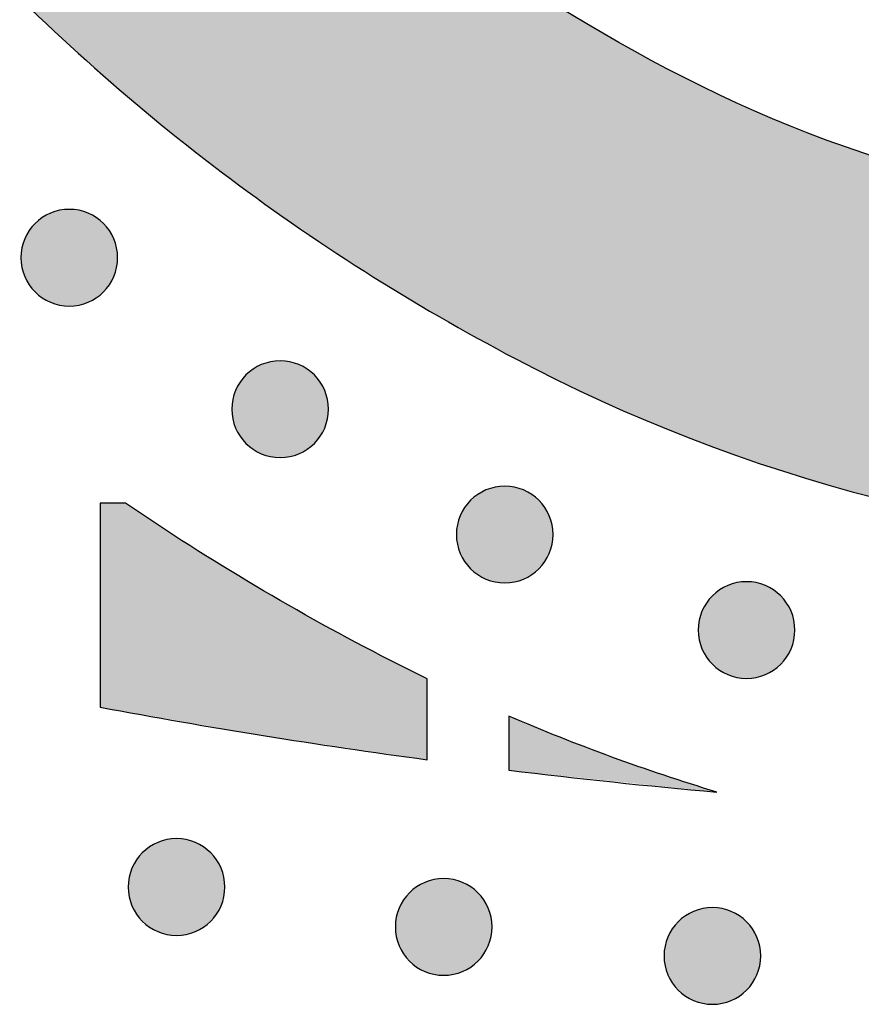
# Model space of a CAD drawing. Header units: millimetres. Extents: x -3873 to -97, y 912 to 4165.
# Tile 594 of 656: x -389 to -359, y 3673 to 3709. Entities that reach past the tile are written whole.
import ezdxf

# ---------------------------------------------------------------- set-up
doc = ezdxf.new("R2010")
doc.units = ezdxf.units.MM
doc.layers.add('pattern', color=7, linetype='Continuous', true_color=0x000000)

msp = doc.modelspace()

# ---------------------------------------------------------------- hatches: boundary and pattern name
at = {"layer": 'pattern'}
for points in [[(-315.464, 3696.638), (-314.049, 3697.379), (-312.648, 3698.149), (-311.261, 3698.949), (-309.89, 3699.779), (-308.535, 3700.638), (-307.197, 3701.525), (-305.877, 3702.439), (-304.576, 3703.381), (-303.295, 3704.35), (-302.034, 3705.345), (-300.795, 3706.365), (-299.578, 3707.41), (-298.384, 3708.479), (-297.213, 3709.572), (-296.067, 3710.686), (-294.945, 3711.823), (-293.267, 3713.601), (-291.629, 3715.422), (-290.031, 3717.284), (-288.477, 3719.188), (-286.967, 3721.13), (-285.503, 3723.11), (-284.086, 3725.125), (-282.717, 3727.175), (-281.398, 3729.257), (-280.13, 3731.369), (-278.914, 3733.51), (-277.751, 3735.678), (-276.641, 3737.87), (-275.585, 3740.086), (-274.585, 3742.322), (-273.64, 3744.576), (-280.033, 3761.265), (-284.762, 3749.082), (-285.596, 3747.091), (-286.48, 3745.117), (-287.411, 3743.161), (-288.391, 3741.225), (-289.419, 3739.311), (-290.492, 3737.421), (-291.612, 3735.556), (-292.776, 3733.718), (-293.985, 3731.908), (-295.236, 3730.129), (-296.528, 3728.381), (-297.862, 3726.666), (-299.234, 3724.986), (-300.644, 3723.341), (-302.091, 3721.733), (-303.573, 3720.164), (-304.521, 3719.203), (-305.49, 3718.261), (-306.48, 3717.337), (-307.489, 3716.433), (-308.518, 3715.55), (-309.566, 3714.687), (-310.631, 3713.846), (-311.715, 3713.027), (-312.814, 3712.231), (-313.93, 3711.457), (-315.061, 3710.708), (-316.207, 3709.982), (-317.366, 3709.28), (-318.539, 3708.604), (-319.723, 3707.952), (-320.919, 3707.326), (-322.193, 3706.7), (-323.489, 3706.108), (-324.805, 3705.554), (-326.139, 3705.038), (-327.491, 3704.56), (-328.858, 3704.122), (-330.238, 3703.725), (-331.63, 3703.368), (-333.032, 3703.052), (-334.443, 3702.779), (-335.859, 3702.547), (-337.28, 3702.358), (-338.704, 3702.211), (-340.128, 3702.106), (-341.55, 3702.043), (-342.97, 3702.022), (-344.39, 3702.044), (-345.812, 3702.108), (-347.236, 3702.214), (-348.659, 3702.362), (-350.08, 3702.553), (-351.496, 3702.785), (-352.907, 3703.06), (-354.308, 3703.377), (-355.7, 3703.735), (-357.081, 3704.133), (-358.447, 3704.573), (-359.798, 3705.051), (-361.132, 3705.569), (-362.448, 3706.124), (-363.743, 3706.716), (-365.017, 3707.344), (-366.212, 3707.971), (-367.396, 3708.623), (-368.568, 3709.301), (-369.727, 3710.003), (-370.872, 3710.73), (-372.002, 3711.48), (-373.117, 3712.255), (-374.217, 3713.052), (-375.299, 3713.872), (-376.364, 3714.714), (-377.411, 3715.577), (-378.439, 3716.461), (-379.448, 3717.366), (-380.437, 3718.29), (-381.406, 3719.233), (-382.353, 3720.195), (-383.833, 3721.766), (-385.279, 3723.375), (-386.688, 3725.02), (-388.059, 3726.702), (-389.391, 3728.418), (-390.682, 3730.167), (-391.932, 3731.947), (-393.138, 3733.758), (-394.301, 3735.597), (-395.42, 3737.463), (-396.492, 3739.354), (-397.518, 3741.268), (-398.496, 3743.205), (-399.426, 3745.161), (-400.308, 3747.136), (-401.14, 3749.128), (-405.86, 3761.315), (-412.266, 3744.631), (-411.323, 3742.376), (-410.324, 3740.139), (-409.271, 3737.923), (-408.163, 3735.729), (-407.001, 3733.561), (-405.786, 3731.419), (-404.52, 3729.305), (-403.203, 3727.222), (-401.836, 3725.172), (-400.42, 3723.155), (-398.958, 3721.174), (-397.449, 3719.231), (-395.896, 3717.326), (-394.301, 3715.462), (-392.664, 3713.64), (-390.987, 3711.861), (-389.866, 3710.724), (-388.721, 3709.608), (-387.551, 3708.515), (-386.357, 3707.445), (-385.141, 3706.399), (-383.903, 3705.377), (-382.643, 3704.382), (-381.363, 3703.412), (-380.062, 3702.469), (-378.743, 3701.553), (-377.406, 3700.665), (-376.052, 3699.805), (-374.681, 3698.975), (-373.295, 3698.173), (-371.894, 3697.401), (-370.48, 3696.66), (-368.892, 3695.877), (-367.276, 3695.138), (-365.635, 3694.445), (-363.97, 3693.8), (-362.284, 3693.203), (-360.579, 3692.655), (-358.858, 3692.157), (-357.121, 3691.711), (-355.372, 3691.316), (-353.613, 3690.974), (-351.845, 3690.683), (-350.073, 3690.446), (-348.297, 3690.261), (-346.521, 3690.129), (-344.746, 3690.049), (-342.975, 3690.022), (-341.204, 3690.048), (-339.429, 3690.126), (-337.652, 3690.257), (-335.876, 3690.44), (-334.103, 3690.676), (-332.336, 3690.965), (-330.577, 3691.306), (-328.827, 3691.7), (-327.09, 3692.145), (-325.368, 3692.641), (-323.662, 3693.187), (-321.976, 3693.783), (-320.311, 3694.427), (-318.669, 3695.119), (-317.053, 3695.856)], [(-386.316, 3699.48), (-386.344, 3699.453), (-386.373, 3699.425), (-386.403, 3699.399), (-386.434, 3699.373), (-386.466, 3699.347), (-386.498, 3699.322), (-386.531, 3699.297), (-386.565, 3699.273), (-386.6, 3699.25), (-386.636, 3699.227), (-386.673, 3699.205), (-386.71, 3699.184), (-386.748, 3699.163), (-386.787, 3699.144), (-386.826, 3699.125), (-386.866, 3699.107), (-386.907, 3699.09), (-386.948, 3699.074), (-386.99, 3699.059), (-387.033, 3699.045), (-387.076, 3699.032), (-387.119, 3699.02), (-387.163, 3699.009), (-387.208, 3698.999), (-387.252, 3698.99), (-387.297, 3698.983), (-387.342, 3698.976), (-387.388, 3698.971), (-387.434, 3698.967), (-387.479, 3698.964), (-387.525, 3698.962), (-387.571, 3698.961), (-387.617, 3698.962), (-387.663, 3698.964), (-387.709, 3698.967), (-387.754, 3698.971), (-387.8, 3698.976), (-387.845, 3698.983), (-387.89, 3698.991), (-387.935, 3698.999), (-387.979, 3699.009), (-388.023, 3699.02), (-388.066, 3699.032), (-388.109, 3699.046), (-388.152, 3699.06), (-388.194, 3699.075), (-388.235, 3699.091), (-388.276, 3699.108), (-388.316, 3699.126), (-388.355, 3699.145), (-388.394, 3699.165), (-388.432, 3699.185), (-388.469, 3699.206), (-388.506, 3699.228), (-388.541, 3699.251), (-388.576, 3699.275), (-388.61, 3699.299), (-388.644, 3699.323), (-388.676, 3699.349), (-388.708, 3699.374), (-388.738, 3699.401), (-388.768, 3699.428), (-388.797, 3699.455), (-388.825, 3699.482), (-388.853, 3699.51), (-388.88, 3699.539), (-388.907, 3699.569), (-388.933, 3699.6), (-388.959, 3699.632), (-388.984, 3699.664), (-389.008, 3699.698), (-389.032, 3699.732), (-389.056, 3699.767), (-389.079, 3699.802), (-389.1, 3699.839), (-389.122, 3699.876), (-389.142, 3699.914), (-389.162, 3699.953), (-389.181, 3699.992), (-389.199, 3700.032), (-389.216, 3700.073), (-389.232, 3700.115), (-389.247, 3700.157), (-389.261, 3700.199), (-389.274, 3700.242), (-389.286, 3700.286), (-389.297, 3700.329), (-389.307, 3700.374), (-389.315, 3700.418), (-389.323, 3700.463), (-389.329, 3700.509), (-389.335, 3700.554), (-389.339, 3700.6), (-389.342, 3700.646), (-389.343, 3700.691), (-389.344, 3700.737), (-389.343, 3700.783), (-389.341, 3700.829), (-389.338, 3700.875), (-389.334, 3700.921), (-389.329, 3700.966), (-389.322, 3701.011), (-389.315, 3701.056), (-389.306, 3701.101), (-389.296, 3701.145), (-389.285, 3701.189), (-389.273, 3701.232), (-389.26, 3701.275), (-389.246, 3701.318), (-389.231, 3701.36), (-389.214, 3701.401), (-389.197, 3701.442), (-389.179, 3701.482), (-389.16, 3701.521), (-389.141, 3701.56), (-389.12, 3701.598), (-389.099, 3701.635), (-389.077, 3701.672), (-389.054, 3701.708), (-389.031, 3701.742), (-389.007, 3701.777), (-388.982, 3701.81), (-388.957, 3701.842), (-388.931, 3701.874), (-388.905, 3701.905), (-388.878, 3701.934), (-388.851, 3701.963), (-388.823, 3701.991), (-388.795, 3702.019), (-388.766, 3702.046), (-388.736, 3702.073), (-388.705, 3702.099), (-388.674, 3702.125), (-388.641, 3702.15), (-388.608, 3702.175), (-388.574, 3702.199), (-388.539, 3702.222), (-388.503, 3702.245), (-388.466, 3702.267), (-388.429, 3702.288), (-388.391, 3702.308), (-388.352, 3702.328), (-388.313, 3702.347), (-388.273, 3702.365), (-388.232, 3702.382), (-388.191, 3702.398), (-388.149, 3702.413), (-388.106, 3702.427), (-388.063, 3702.44), (-388.02, 3702.452), (-387.976, 3702.463), (-387.932, 3702.473), (-387.887, 3702.481), (-387.842, 3702.489), (-387.797, 3702.495), (-387.751, 3702.501), (-387.706, 3702.505), (-387.66, 3702.508), (-387.614, 3702.51), (-387.568, 3702.51), (-387.522, 3702.509), (-387.476, 3702.508), (-387.43, 3702.505), (-387.385, 3702.5), (-387.339, 3702.495), (-387.294, 3702.489), (-387.249, 3702.481), (-387.204, 3702.472), (-387.16, 3702.462), (-387.116, 3702.451), (-387.073, 3702.439), (-387.03, 3702.426), (-386.987, 3702.412), (-386.946, 3702.397), (-386.904, 3702.381), (-386.863, 3702.364), (-386.823, 3702.346), (-386.784, 3702.327), (-386.745, 3702.307), (-386.707, 3702.286), (-386.67, 3702.265), (-386.634, 3702.243), (-386.598, 3702.22), (-386.563, 3702.197), (-386.529, 3702.173), (-386.496, 3702.148), (-386.463, 3702.123), (-386.432, 3702.097), (-386.401, 3702.071), (-386.371, 3702.044), (-386.342, 3702.017), (-386.314, 3701.989), (-386.286, 3701.961), (-386.259, 3701.932), (-386.233, 3701.902), (-386.206, 3701.871), (-386.181, 3701.84), (-386.155, 3701.807), (-386.131, 3701.774), (-386.107, 3701.74), (-386.083, 3701.705), (-386.061, 3701.669), (-386.039, 3701.633), (-386.017, 3701.595), (-385.997, 3701.557), (-385.977, 3701.519), (-385.959, 3701.479), (-385.941, 3701.439), (-385.924, 3701.398), (-385.908, 3701.357), (-385.892, 3701.315), (-385.878, 3701.273), (-385.865, 3701.23), (-385.853, 3701.186), (-385.842, 3701.142), (-385.833, 3701.098), (-385.824, 3701.053), (-385.816, 3701.008), (-385.81, 3700.963), (-385.805, 3700.917), (-385.8, 3700.872), (-385.798, 3700.826), (-385.796, 3700.78), (-385.795, 3700.734), (-385.796, 3700.688), (-385.798, 3700.642), (-385.801, 3700.597), (-385.805, 3700.551), (-385.81, 3700.506), (-385.817, 3700.46), (-385.824, 3700.415), (-385.833, 3700.371), (-385.843, 3700.326), (-385.854, 3700.283), (-385.866, 3700.239), (-385.879, 3700.196), (-385.893, 3700.154), (-385.909, 3700.112), (-385.925, 3700.07), (-385.942, 3700.03), (-385.96, 3699.99), (-385.979, 3699.95), (-385.998, 3699.911), (-386.019, 3699.873), (-386.04, 3699.836), (-386.062, 3699.8), (-386.085, 3699.764), (-386.108, 3699.729), (-386.133, 3699.695), (-386.157, 3699.662), (-386.183, 3699.629), (-386.208, 3699.598), (-386.235, 3699.567), (-386.261, 3699.537), (-386.288, 3699.508)], [(-378.581, 3693.925), (-378.609, 3693.897), (-378.638, 3693.87), (-378.668, 3693.843), (-378.698, 3693.817), (-378.73, 3693.791), (-378.763, 3693.766), (-378.796, 3693.742), (-378.83, 3693.718), (-378.865, 3693.694), (-378.901, 3693.672), (-378.937, 3693.65), (-378.974, 3693.628), (-379.012, 3693.608), (-379.051, 3693.588), (-379.091, 3693.569), (-379.131, 3693.552), (-379.172, 3693.535), (-379.213, 3693.518), (-379.255, 3693.503), (-379.297, 3693.489), (-379.34, 3693.476), (-379.384, 3693.464), (-379.428, 3693.453), (-379.472, 3693.444), (-379.517, 3693.435), (-379.562, 3693.427), (-379.607, 3693.421), (-379.652, 3693.415), (-379.698, 3693.411), (-379.744, 3693.408), (-379.79, 3693.407), (-379.836, 3693.406), (-379.882, 3693.407), (-379.927, 3693.409), (-379.973, 3693.412), (-380.019, 3693.416), (-380.064, 3693.421), (-380.11, 3693.428), (-380.155, 3693.435), (-380.199, 3693.444), (-380.243, 3693.454), (-380.287, 3693.465), (-380.331, 3693.477), (-380.374, 3693.49), (-380.416, 3693.504), (-380.458, 3693.52), (-380.499, 3693.536), (-380.54, 3693.553), (-380.58, 3693.571), (-380.62, 3693.59), (-380.658, 3693.609), (-380.696, 3693.63), (-380.734, 3693.651), (-380.77, 3693.673), (-380.806, 3693.696), (-380.841, 3693.719), (-380.875, 3693.743), (-380.908, 3693.768), (-380.94, 3693.793), (-380.972, 3693.819), (-381.003, 3693.845), (-381.033, 3693.872), (-381.062, 3693.899), (-381.09, 3693.927), (-381.117, 3693.955), (-381.144, 3693.984), (-381.171, 3694.014), (-381.197, 3694.045), (-381.223, 3694.076), (-381.248, 3694.109), (-381.273, 3694.142), (-381.297, 3694.176), (-381.32, 3694.211), (-381.343, 3694.247), (-381.365, 3694.284), (-381.386, 3694.321), (-381.407, 3694.359), (-381.426, 3694.398), (-381.445, 3694.437), (-381.463, 3694.477), (-381.48, 3694.518), (-381.496, 3694.559), (-381.511, 3694.601), (-381.525, 3694.644), (-381.538, 3694.687), (-381.55, 3694.73), (-381.561, 3694.774), (-381.571, 3694.818), (-381.58, 3694.863), (-381.587, 3694.908), (-381.594, 3694.953), (-381.599, 3694.999), (-381.603, 3695.044), (-381.606, 3695.09), (-381.608, 3695.136), (-381.608, 3695.182), (-381.608, 3695.228), (-381.606, 3695.274), (-381.603, 3695.32), (-381.599, 3695.365), (-381.593, 3695.411), (-381.587, 3695.456), (-381.579, 3695.501), (-381.57, 3695.546), (-381.561, 3695.59), (-381.55, 3695.634), (-381.537, 3695.677), (-381.524, 3695.72), (-381.51, 3695.763), (-381.495, 3695.805), (-381.479, 3695.846), (-381.462, 3695.887), (-381.444, 3695.927), (-381.425, 3695.966), (-381.405, 3696.005), (-381.385, 3696.043), (-381.363, 3696.08), (-381.341, 3696.117), (-381.319, 3696.152), (-381.295, 3696.187), (-381.271, 3696.221), (-381.246, 3696.254), (-381.221, 3696.287), (-381.195, 3696.318), (-381.169, 3696.349), (-381.142, 3696.379), (-381.115, 3696.408), (-381.088, 3696.436), (-381.059, 3696.464), (-381.03, 3696.491), (-381, 3696.518), (-380.97, 3696.544), (-380.938, 3696.569), (-380.906, 3696.595), (-380.872, 3696.619), (-380.838, 3696.643), (-380.803, 3696.667), (-380.767, 3696.689), (-380.731, 3696.711), (-380.694, 3696.733), (-380.656, 3696.753), (-380.617, 3696.773), (-380.577, 3696.792), (-380.537, 3696.809), (-380.497, 3696.826), (-380.455, 3696.842), (-380.413, 3696.858), (-380.371, 3696.872), (-380.328, 3696.885), (-380.284, 3696.897), (-380.24, 3696.908), (-380.196, 3696.917), (-380.151, 3696.926), (-380.106, 3696.934), (-380.061, 3696.94), (-380.016, 3696.945), (-379.97, 3696.95), (-379.924, 3696.952), (-379.878, 3696.954), (-379.833, 3696.955), (-379.787, 3696.954), (-379.741, 3696.952), (-379.695, 3696.949), (-379.649, 3696.945), (-379.604, 3696.94), (-379.559, 3696.933), (-379.514, 3696.926), (-379.469, 3696.917), (-379.425, 3696.907), (-379.381, 3696.896), (-379.337, 3696.884), (-379.294, 3696.871), (-379.252, 3696.857), (-379.21, 3696.841), (-379.169, 3696.825), (-379.128, 3696.808), (-379.088, 3696.79), (-379.048, 3696.771), (-379.01, 3696.752), (-378.972, 3696.731), (-378.935, 3696.71), (-378.898, 3696.688), (-378.862, 3696.665), (-378.827, 3696.642), (-378.793, 3696.617), (-378.76, 3696.593), (-378.728, 3696.568), (-378.696, 3696.542), (-378.665, 3696.515), (-378.635, 3696.489), (-378.606, 3696.462), (-378.578, 3696.434), (-378.551, 3696.406), (-378.524, 3696.377), (-378.497, 3696.347), (-378.471, 3696.316), (-378.445, 3696.284), (-378.42, 3696.252), (-378.395, 3696.219), (-378.371, 3696.185), (-378.348, 3696.15), (-378.325, 3696.114), (-378.303, 3696.077), (-378.282, 3696.04), (-378.261, 3696.002), (-378.242, 3695.963), (-378.223, 3695.924), (-378.205, 3695.884), (-378.188, 3695.843), (-378.172, 3695.802), (-378.157, 3695.76), (-378.143, 3695.717), (-378.13, 3695.674), (-378.118, 3695.631), (-378.107, 3695.587), (-378.097, 3695.543), (-378.088, 3695.498), (-378.081, 3695.453), (-378.074, 3695.408), (-378.069, 3695.362), (-378.065, 3695.317), (-378.062, 3695.271), (-378.06, 3695.225), (-378.06, 3695.179), (-378.06, 3695.133), (-378.062, 3695.087), (-378.065, 3695.041), (-378.069, 3694.996), (-378.075, 3694.95), (-378.081, 3694.905), (-378.089, 3694.86), (-378.098, 3694.815), (-378.108, 3694.771), (-378.119, 3694.727), (-378.131, 3694.684), (-378.144, 3694.641), (-378.158, 3694.598), (-378.173, 3694.556), (-378.189, 3694.515), (-378.206, 3694.474), (-378.224, 3694.434), (-378.243, 3694.395), (-378.263, 3694.356), (-378.283, 3694.318), (-378.305, 3694.281), (-378.327, 3694.244), (-378.35, 3694.209), (-378.373, 3694.174), (-378.397, 3694.14), (-378.422, 3694.106), (-378.447, 3694.074), (-378.473, 3694.042), (-378.499, 3694.012), (-378.526, 3693.982), (-378.553, 3693.953)], [(-370.341, 3689.327), (-370.369, 3689.3), (-370.398, 3689.272), (-370.428, 3689.246), (-370.459, 3689.22), (-370.49, 3689.194), (-370.523, 3689.169), (-370.556, 3689.144), (-370.59, 3689.12), (-370.625, 3689.097), (-370.661, 3689.074), (-370.697, 3689.052), (-370.735, 3689.031), (-370.773, 3689.01), (-370.811, 3688.991), (-370.851, 3688.972), (-370.891, 3688.954), (-370.932, 3688.937), (-370.973, 3688.921), (-371.015, 3688.906), (-371.058, 3688.892), (-371.101, 3688.879), (-371.144, 3688.867), (-371.188, 3688.856), (-371.232, 3688.846), (-371.277, 3688.837), (-371.322, 3688.83), (-371.367, 3688.823), (-371.413, 3688.818), (-371.458, 3688.814), (-371.504, 3688.811), (-371.55, 3688.809), (-371.596, 3688.809), (-371.642, 3688.809), (-371.688, 3688.811), (-371.733, 3688.814), (-371.779, 3688.818), (-371.825, 3688.824), (-371.87, 3688.83), (-371.915, 3688.838), (-371.959, 3688.847), (-372.004, 3688.856), (-372.048, 3688.867), (-372.091, 3688.879), (-372.134, 3688.893), (-372.176, 3688.907), (-372.218, 3688.922), (-372.26, 3688.938), (-372.3, 3688.955), (-372.34, 3688.973), (-372.38, 3688.992), (-372.419, 3689.012), (-372.457, 3689.032), (-372.494, 3689.053), (-372.53, 3689.076), (-372.566, 3689.098), (-372.601, 3689.122), (-372.635, 3689.146), (-372.668, 3689.171), (-372.701, 3689.196), (-372.732, 3689.222), (-372.763, 3689.248), (-372.793, 3689.275), (-372.822, 3689.302), (-372.85, 3689.329), (-372.878, 3689.357), (-372.905, 3689.387), (-372.931, 3689.416), (-372.958, 3689.447), (-372.983, 3689.479), (-373.008, 3689.511), (-373.033, 3689.545), (-373.057, 3689.579), (-373.081, 3689.614), (-373.103, 3689.649), (-373.125, 3689.686), (-373.146, 3689.723), (-373.167, 3689.761), (-373.187, 3689.8), (-373.205, 3689.839), (-373.223, 3689.88), (-373.24, 3689.92), (-373.256, 3689.962), (-373.271, 3690.004), (-373.285, 3690.046), (-373.299, 3690.089), (-373.31, 3690.133), (-373.321, 3690.176), (-373.331, 3690.221), (-373.34, 3690.265), (-373.348, 3690.31), (-373.354, 3690.356), (-373.359, 3690.401), (-373.363, 3690.447), (-373.366, 3690.493), (-373.368, 3690.538), (-373.369, 3690.584), (-373.368, 3690.63), (-373.366, 3690.676), (-373.363, 3690.722), (-373.359, 3690.768), (-373.354, 3690.813), (-373.347, 3690.858), (-373.339, 3690.903), (-373.331, 3690.948), (-373.321, 3690.992), (-373.31, 3691.036), (-373.298, 3691.08), (-373.285, 3691.123), (-373.27, 3691.165), (-373.255, 3691.207), (-373.239, 3691.248), (-373.222, 3691.289), (-373.204, 3691.329), (-373.185, 3691.368), (-373.165, 3691.407), (-373.145, 3691.445), (-373.124, 3691.482), (-373.102, 3691.519), (-373.079, 3691.555), (-373.055, 3691.589), (-373.031, 3691.624), (-373.007, 3691.657), (-372.981, 3691.689), (-372.956, 3691.721), (-372.929, 3691.752), (-372.903, 3691.781), (-372.875, 3691.81), (-372.848, 3691.839), (-372.82, 3691.866), (-372.791, 3691.893), (-372.761, 3691.92), (-372.73, 3691.946), (-372.698, 3691.972), (-372.666, 3691.997), (-372.633, 3692.022), (-372.598, 3692.046), (-372.563, 3692.069), (-372.528, 3692.092), (-372.491, 3692.114), (-372.454, 3692.135), (-372.416, 3692.155), (-372.377, 3692.175), (-372.338, 3692.194), (-372.298, 3692.212), (-372.257, 3692.229), (-372.215, 3692.245), (-372.174, 3692.26), (-372.131, 3692.274), (-372.088, 3692.287), (-372.045, 3692.299), (-372.001, 3692.31), (-371.956, 3692.32), (-371.912, 3692.329), (-371.867, 3692.336), (-371.821, 3692.343), (-371.776, 3692.348), (-371.73, 3692.352), (-371.685, 3692.355), (-371.639, 3692.357), (-371.593, 3692.357), (-371.547, 3692.357), (-371.501, 3692.355), (-371.455, 3692.352), (-371.41, 3692.347), (-371.364, 3692.342), (-371.319, 3692.336), (-371.274, 3692.328), (-371.229, 3692.319), (-371.185, 3692.309), (-371.141, 3692.298), (-371.098, 3692.286), (-371.055, 3692.273), (-371.012, 3692.259), (-370.97, 3692.244), (-370.929, 3692.228), (-370.888, 3692.211), (-370.848, 3692.193), (-370.809, 3692.174), (-370.77, 3692.154), (-370.732, 3692.134), (-370.695, 3692.112), (-370.658, 3692.09), (-370.623, 3692.067), (-370.588, 3692.044), (-370.554, 3692.02), (-370.52, 3691.995), (-370.488, 3691.97), (-370.456, 3691.944), (-370.426, 3691.918), (-370.396, 3691.891), (-370.367, 3691.864), (-370.339, 3691.836), (-370.311, 3691.808), (-370.284, 3691.779), (-370.257, 3691.749), (-370.231, 3691.718), (-370.205, 3691.687), (-370.18, 3691.654), (-370.155, 3691.621), (-370.131, 3691.587), (-370.108, 3691.552), (-370.085, 3691.516), (-370.063, 3691.48), (-370.042, 3691.442), (-370.022, 3691.404), (-370.002, 3691.366), (-369.983, 3691.326), (-369.965, 3691.286), (-369.948, 3691.245), (-369.932, 3691.204), (-369.917, 3691.162), (-369.903, 3691.12), (-369.89, 3691.077), (-369.878, 3691.033), (-369.867, 3690.989), (-369.857, 3690.945), (-369.849, 3690.9), (-369.841, 3690.855), (-369.835, 3690.81), (-369.829, 3690.765), (-369.825, 3690.719), (-369.822, 3690.673), (-369.821, 3690.627), (-369.82, 3690.581), (-369.821, 3690.535), (-369.822, 3690.489), (-369.825, 3690.444), (-369.83, 3690.398), (-369.835, 3690.353), (-369.842, 3690.307), (-369.849, 3690.262), (-369.858, 3690.218), (-369.868, 3690.173), (-369.879, 3690.13), (-369.891, 3690.086), (-369.904, 3690.043), (-369.918, 3690.001), (-369.933, 3689.959), (-369.949, 3689.917), (-369.967, 3689.877), (-369.985, 3689.837), (-370.003, 3689.797), (-370.023, 3689.759), (-370.044, 3689.721), (-370.065, 3689.683), (-370.087, 3689.647), (-370.11, 3689.611), (-370.133, 3689.576), (-370.157, 3689.542), (-370.182, 3689.509), (-370.207, 3689.476), (-370.233, 3689.445), (-370.259, 3689.414), (-370.286, 3689.384), (-370.313, 3689.355)], [(-374.442, 3685.295), (-375.809, 3685.976), (-378.3, 3687.3), (-380.749, 3688.702), (-383.152, 3690.18), (-385.507, 3691.733), (-386.436, 3691.734), (-386.442, 3684.251), (-380.456, 3683.211), (-374.444, 3682.324)], [(-361.47, 3685.824), (-361.498, 3685.796), (-361.527, 3685.769), (-361.557, 3685.742), (-361.588, 3685.716), (-361.619, 3685.691), (-361.652, 3685.665), (-361.685, 3685.641), (-361.719, 3685.617), (-361.754, 3685.593), (-361.79, 3685.571), (-361.826, 3685.549), (-361.864, 3685.527), (-361.902, 3685.507), (-361.94, 3685.487), (-361.98, 3685.468), (-362.02, 3685.451), (-362.061, 3685.434), (-362.102, 3685.418), (-362.144, 3685.402), (-362.186, 3685.388), (-362.229, 3685.375), (-362.273, 3685.363), (-362.317, 3685.352), (-362.361, 3685.343), (-362.406, 3685.334), (-362.451, 3685.326), (-362.496, 3685.32), (-362.541, 3685.315), (-362.587, 3685.31), (-362.633, 3685.308), (-362.679, 3685.306), (-362.725, 3685.305), (-362.771, 3685.306), (-362.817, 3685.308), (-362.862, 3685.311), (-362.908, 3685.315), (-362.953, 3685.32), (-362.999, 3685.327), (-363.044, 3685.334), (-363.088, 3685.343), (-363.133, 3685.353), (-363.176, 3685.364), (-363.22, 3685.376), (-363.263, 3685.389), (-363.305, 3685.403), (-363.347, 3685.419), (-363.389, 3685.435), (-363.429, 3685.452), (-363.469, 3685.47), (-363.509, 3685.489), (-363.548, 3685.508), (-363.586, 3685.529), (-363.623, 3685.55), (-363.659, 3685.572), (-363.695, 3685.595), (-363.73, 3685.618), (-363.764, 3685.643), (-363.797, 3685.667), (-363.83, 3685.692), (-363.861, 3685.718), (-363.892, 3685.745), (-363.922, 3685.771), (-363.951, 3685.798), (-363.979, 3685.826), (-364.006, 3685.854), (-364.034, 3685.883), (-364.06, 3685.913), (-364.086, 3685.944), (-364.112, 3685.976), (-364.137, 3686.008), (-364.162, 3686.041), (-364.186, 3686.075), (-364.209, 3686.11), (-364.232, 3686.146), (-364.254, 3686.183), (-364.275, 3686.22), (-364.296, 3686.258), (-364.315, 3686.297), (-364.334, 3686.336), (-364.352, 3686.376), (-364.369, 3686.417), (-364.385, 3686.458), (-364.4, 3686.5), (-364.414, 3686.543), (-364.427, 3686.586), (-364.439, 3686.629), (-364.45, 3686.673), (-364.46, 3686.717), (-364.469, 3686.762), (-364.476, 3686.807), (-364.483, 3686.852), (-364.488, 3686.898), (-364.492, 3686.943), (-364.495, 3686.989), (-364.497, 3687.035), (-364.497, 3687.081), (-364.497, 3687.127), (-364.495, 3687.173), (-364.492, 3687.219), (-364.488, 3687.264), (-364.482, 3687.31), (-364.476, 3687.355), (-364.468, 3687.4), (-364.46, 3687.445), (-364.45, 3687.489), (-364.439, 3687.533), (-364.427, 3687.576), (-364.413, 3687.619), (-364.399, 3687.662), (-364.384, 3687.704), (-364.368, 3687.745), (-364.351, 3687.786), (-364.333, 3687.826), (-364.314, 3687.865), (-364.294, 3687.904), (-364.274, 3687.942), (-364.253, 3687.979), (-364.23, 3688.016), (-364.208, 3688.051), (-364.184, 3688.086), (-364.16, 3688.12), (-364.136, 3688.154), (-364.11, 3688.186), (-364.084, 3688.218), (-364.058, 3688.248), (-364.031, 3688.278), (-364.004, 3688.307), (-363.977, 3688.335), (-363.949, 3688.363), (-363.919, 3688.39), (-363.89, 3688.417), (-363.859, 3688.443), (-363.827, 3688.469), (-363.795, 3688.494), (-363.761, 3688.518), (-363.727, 3688.542), (-363.692, 3688.566), (-363.657, 3688.588), (-363.62, 3688.61), (-363.583, 3688.632), (-363.545, 3688.652), (-363.506, 3688.672), (-363.467, 3688.691), (-363.426, 3688.708), (-363.386, 3688.725), (-363.344, 3688.742), (-363.302, 3688.757), (-363.26, 3688.771), (-363.217, 3688.784), (-363.173, 3688.796), (-363.13, 3688.807), (-363.085, 3688.816), (-363.041, 3688.825), (-362.996, 3688.833), (-362.95, 3688.839), (-362.905, 3688.845), (-362.859, 3688.849), (-362.813, 3688.852), (-362.768, 3688.853), (-362.722, 3688.854), (-362.676, 3688.853), (-362.63, 3688.851), (-362.584, 3688.848), (-362.538, 3688.844), (-362.493, 3688.839), (-362.448, 3688.832), (-362.403, 3688.825), (-362.358, 3688.816), (-362.314, 3688.806), (-362.27, 3688.795), (-362.226, 3688.783), (-362.184, 3688.77), (-362.141, 3688.756), (-362.099, 3688.74), (-362.058, 3688.724), (-362.017, 3688.707), (-361.977, 3688.689), (-361.938, 3688.67), (-361.899, 3688.651), (-361.861, 3688.63), (-361.824, 3688.609), (-361.787, 3688.587), (-361.751, 3688.564), (-361.717, 3688.541), (-361.682, 3688.517), (-361.649, 3688.492), (-361.617, 3688.467), (-361.585, 3688.441), (-361.554, 3688.415), (-361.525, 3688.388), (-361.496, 3688.361), (-361.467, 3688.333), (-361.44, 3688.305), (-361.413, 3688.276), (-361.386, 3688.246), (-361.36, 3688.215), (-361.334, 3688.184), (-361.309, 3688.151), (-361.284, 3688.118), (-361.26, 3688.084), (-361.237, 3688.049), (-361.214, 3688.013), (-361.192, 3687.976), (-361.171, 3687.939), (-361.151, 3687.901), (-361.131, 3687.862), (-361.112, 3687.823), (-361.094, 3687.783), (-361.077, 3687.742), (-361.061, 3687.701), (-361.046, 3687.659), (-361.032, 3687.616), (-361.019, 3687.573), (-361.007, 3687.53), (-360.996, 3687.486), (-360.986, 3687.442), (-360.978, 3687.397), (-360.97, 3687.352), (-360.964, 3687.307), (-360.958, 3687.261), (-360.954, 3687.216), (-360.951, 3687.17), (-360.949, 3687.124), (-360.949, 3687.078), (-360.95, 3687.032), (-360.951, 3686.986), (-360.954, 3686.94), (-360.959, 3686.895), (-360.964, 3686.849), (-360.97, 3686.804), (-360.978, 3686.759), (-360.987, 3686.714), (-360.997, 3686.67), (-361.008, 3686.626), (-361.02, 3686.583), (-361.033, 3686.54), (-361.047, 3686.497), (-361.062, 3686.455), (-361.078, 3686.414), (-361.095, 3686.373), (-361.113, 3686.333), (-361.132, 3686.294), (-361.152, 3686.255), (-361.173, 3686.217), (-361.194, 3686.18), (-361.216, 3686.143), (-361.239, 3686.108), (-361.262, 3686.073), (-361.286, 3686.039), (-361.311, 3686.006), (-361.336, 3685.973), (-361.362, 3685.942), (-361.388, 3685.911), (-361.415, 3685.881), (-361.442, 3685.852)], [(-371.445, 3681.94), (-363.812, 3681.136), (-365.748, 3681.753), (-367.667, 3682.423), (-369.566, 3683.147), (-371.443, 3683.923)], [(-382.383, 3676.4), (-382.411, 3676.372), (-382.44, 3676.345), (-382.47, 3676.318), (-382.501, 3676.292), (-382.532, 3676.266), (-382.565, 3676.241), (-382.598, 3676.217), (-382.632, 3676.193), (-382.667, 3676.169), (-382.703, 3676.147), (-382.739, 3676.125), (-382.777, 3676.103), (-382.815, 3676.083), (-382.853, 3676.063), (-382.893, 3676.044), (-382.933, 3676.026), (-382.974, 3676.009), (-383.015, 3675.993), (-383.057, 3675.978), (-383.099, 3675.964), (-383.142, 3675.951), (-383.186, 3675.939), (-383.23, 3675.928), (-383.274, 3675.918), (-383.319, 3675.91), (-383.364, 3675.902), (-383.409, 3675.896), (-383.455, 3675.89), (-383.5, 3675.886), (-383.546, 3675.883), (-383.592, 3675.882), (-383.638, 3675.881), (-383.684, 3675.882), (-383.73, 3675.884), (-383.775, 3675.887), (-383.821, 3675.891), (-383.866, 3675.896), (-383.912, 3675.903), (-383.957, 3675.91), (-384.001, 3675.919), (-384.046, 3675.929), (-384.089, 3675.94), (-384.133, 3675.952), (-384.176, 3675.965), (-384.218, 3675.979), (-384.26, 3675.995), (-384.302, 3676.011), (-384.342, 3676.028), (-384.382, 3676.046), (-384.422, 3676.065), (-384.461, 3676.084), (-384.499, 3676.105), (-384.536, 3676.126), (-384.572, 3676.148), (-384.608, 3676.171), (-384.643, 3676.194), (-384.677, 3676.218), (-384.71, 3676.243), (-384.743, 3676.268), (-384.774, 3676.294), (-384.805, 3676.32), (-384.835, 3676.347), (-384.864, 3676.374), (-384.892, 3676.402), (-384.919, 3676.43), (-384.947, 3676.459), (-384.973, 3676.489), (-385, 3676.52), (-385.025, 3676.551), (-385.05, 3676.584), (-385.075, 3676.617), (-385.099, 3676.651), (-385.122, 3676.686), (-385.145, 3676.722), (-385.167, 3676.759), (-385.188, 3676.796), (-385.209, 3676.834), (-385.228, 3676.873), (-385.247, 3676.912), (-385.265, 3676.952), (-385.282, 3676.993), (-385.298, 3677.034), (-385.313, 3677.076), (-385.327, 3677.119), (-385.34, 3677.162), (-385.352, 3677.205), (-385.363, 3677.249), (-385.373, 3677.293), (-385.382, 3677.338), (-385.389, 3677.383), (-385.396, 3677.428), (-385.401, 3677.474), (-385.405, 3677.519), (-385.408, 3677.565), (-385.41, 3677.611), (-385.411, 3677.657), (-385.41, 3677.703), (-385.408, 3677.749), (-385.405, 3677.795), (-385.401, 3677.84), (-385.396, 3677.886), (-385.389, 3677.931), (-385.381, 3677.976), (-385.373, 3678.021), (-385.363, 3678.065), (-385.352, 3678.109), (-385.34, 3678.152), (-385.326, 3678.195), (-385.312, 3678.238), (-385.297, 3678.28), (-385.281, 3678.321), (-385.264, 3678.362), (-385.246, 3678.402), (-385.227, 3678.441), (-385.207, 3678.48), (-385.187, 3678.518), (-385.166, 3678.555), (-385.144, 3678.591), (-385.121, 3678.627), (-385.097, 3678.662), (-385.073, 3678.696), (-385.049, 3678.729), (-385.023, 3678.762), (-384.998, 3678.793), (-384.971, 3678.824), (-384.944, 3678.854), (-384.917, 3678.883), (-384.89, 3678.911), (-384.862, 3678.939), (-384.833, 3678.966), (-384.803, 3678.992), (-384.772, 3679.019), (-384.74, 3679.044), (-384.708, 3679.07), (-384.674, 3679.094), (-384.64, 3679.118), (-384.605, 3679.142), (-384.57, 3679.164), (-384.533, 3679.186), (-384.496, 3679.208), (-384.458, 3679.228), (-384.419, 3679.248), (-384.38, 3679.266), (-384.34, 3679.284), (-384.299, 3679.301), (-384.257, 3679.317), (-384.215, 3679.333), (-384.173, 3679.347), (-384.13, 3679.36), (-384.087, 3679.372), (-384.043, 3679.383), (-383.998, 3679.392), (-383.954, 3679.401), (-383.909, 3679.409), (-383.863, 3679.415), (-383.818, 3679.42), (-383.772, 3679.425), (-383.726, 3679.427), (-383.681, 3679.429), (-383.635, 3679.43), (-383.589, 3679.429), (-383.543, 3679.427), (-383.497, 3679.424), (-383.451, 3679.42), (-383.406, 3679.415), (-383.361, 3679.408), (-383.316, 3679.401), (-383.271, 3679.392), (-383.227, 3679.382), (-383.183, 3679.371), (-383.14, 3679.359), (-383.097, 3679.346), (-383.054, 3679.332), (-383.012, 3679.316), (-382.971, 3679.3), (-382.93, 3679.283), (-382.89, 3679.265), (-382.851, 3679.246), (-382.812, 3679.227), (-382.774, 3679.206), (-382.737, 3679.185), (-382.7, 3679.163), (-382.664, 3679.14), (-382.63, 3679.117), (-382.595, 3679.092), (-382.562, 3679.068), (-382.53, 3679.043), (-382.498, 3679.017), (-382.468, 3678.99), (-382.438, 3678.964), (-382.409, 3678.937), (-382.381, 3678.909), (-382.353, 3678.881), (-382.326, 3678.852), (-382.299, 3678.822), (-382.273, 3678.791), (-382.247, 3678.759), (-382.222, 3678.727), (-382.197, 3678.694), (-382.173, 3678.66), (-382.15, 3678.625), (-382.127, 3678.589), (-382.105, 3678.552), (-382.084, 3678.515), (-382.064, 3678.477), (-382.044, 3678.438), (-382.025, 3678.399), (-382.007, 3678.359), (-381.99, 3678.318), (-381.974, 3678.277), (-381.959, 3678.235), (-381.945, 3678.192), (-381.932, 3678.149), (-381.92, 3678.106), (-381.909, 3678.062), (-381.899, 3678.017), (-381.891, 3677.973), (-381.883, 3677.928), (-381.877, 3677.883), (-381.871, 3677.837), (-381.867, 3677.791), (-381.864, 3677.746), (-381.862, 3677.7), (-381.862, 3677.654), (-381.863, 3677.608), (-381.864, 3677.562), (-381.867, 3677.516), (-381.872, 3677.471), (-381.877, 3677.425), (-381.883, 3677.38), (-381.891, 3677.335), (-381.9, 3677.29), (-381.91, 3677.246), (-381.921, 3677.202), (-381.933, 3677.159), (-381.946, 3677.116), (-381.96, 3677.073), (-381.975, 3677.031), (-381.991, 3676.99), (-382.008, 3676.949), (-382.026, 3676.909), (-382.045, 3676.87), (-382.065, 3676.831), (-382.086, 3676.793), (-382.107, 3676.756), (-382.129, 3676.719), (-382.152, 3676.684), (-382.175, 3676.649), (-382.199, 3676.615), (-382.224, 3676.581), (-382.249, 3676.549), (-382.275, 3676.517), (-382.301, 3676.487), (-382.328, 3676.457), (-382.355, 3676.428)], [(-372.58, 3674.936), (-372.609, 3674.909), (-372.638, 3674.882), (-372.667, 3674.855), (-372.698, 3674.829), (-372.73, 3674.803), (-372.762, 3674.778), (-372.796, 3674.753), (-372.83, 3674.729), (-372.865, 3674.706), (-372.9, 3674.683), (-372.937, 3674.661), (-372.974, 3674.64), (-373.012, 3674.62), (-373.051, 3674.6), (-373.09, 3674.581), (-373.131, 3674.563), (-373.171, 3674.546), (-373.213, 3674.53), (-373.255, 3674.515), (-373.297, 3674.501), (-373.34, 3674.488), (-373.384, 3674.476), (-373.427, 3674.465), (-373.472, 3674.455), (-373.516, 3674.446), (-373.561, 3674.439), (-373.607, 3674.432), (-373.652, 3674.427), (-373.698, 3674.423), (-373.744, 3674.42), (-373.789, 3674.418), (-373.835, 3674.418), (-373.881, 3674.418), (-373.927, 3674.42), (-373.973, 3674.423), (-374.019, 3674.427), (-374.064, 3674.433), (-374.109, 3674.439), (-374.154, 3674.447), (-374.199, 3674.456), (-374.243, 3674.466), (-374.287, 3674.477), (-374.331, 3674.489), (-374.374, 3674.502), (-374.416, 3674.516), (-374.458, 3674.531), (-374.499, 3674.547), (-374.54, 3674.564), (-374.58, 3674.582), (-374.619, 3674.601), (-374.658, 3674.621), (-374.696, 3674.641), (-374.733, 3674.663), (-374.77, 3674.685), (-374.806, 3674.708), (-374.841, 3674.731), (-374.875, 3674.755), (-374.908, 3674.78), (-374.94, 3674.805), (-374.972, 3674.831), (-375.003, 3674.857), (-375.032, 3674.884), (-375.061, 3674.911), (-375.09, 3674.939), (-375.117, 3674.967), (-375.144, 3674.996), (-375.171, 3675.026), (-375.197, 3675.057), (-375.223, 3675.088), (-375.248, 3675.121), (-375.273, 3675.154), (-375.297, 3675.188), (-375.32, 3675.223), (-375.343, 3675.259), (-375.365, 3675.295), (-375.386, 3675.333), (-375.406, 3675.371), (-375.426, 3675.409), (-375.445, 3675.449), (-375.463, 3675.489), (-375.48, 3675.53), (-375.496, 3675.571), (-375.511, 3675.613), (-375.525, 3675.655), (-375.538, 3675.698), (-375.55, 3675.742), (-375.561, 3675.786), (-375.571, 3675.83), (-375.58, 3675.875), (-375.587, 3675.92), (-375.594, 3675.965), (-375.599, 3676.01), (-375.603, 3676.056), (-375.606, 3676.102), (-375.608, 3676.148), (-375.608, 3676.194), (-375.608, 3676.24), (-375.606, 3676.285), (-375.603, 3676.331), (-375.599, 3676.377), (-375.593, 3676.422), (-375.587, 3676.468), (-375.579, 3676.513), (-375.57, 3676.557), (-375.56, 3676.602), (-375.549, 3676.645), (-375.537, 3676.689), (-375.524, 3676.732), (-375.51, 3676.774), (-375.495, 3676.816), (-375.479, 3676.858), (-375.462, 3676.898), (-375.444, 3676.938), (-375.425, 3676.978), (-375.405, 3677.016), (-375.385, 3677.054), (-375.363, 3677.092), (-375.341, 3677.128), (-375.318, 3677.164), (-375.295, 3677.199), (-375.271, 3677.233), (-375.246, 3677.266), (-375.221, 3677.299), (-375.195, 3677.33), (-375.169, 3677.361), (-375.142, 3677.391), (-375.115, 3677.42), (-375.087, 3677.448), (-375.059, 3677.475), (-375.03, 3677.502), (-375, 3677.529), (-374.969, 3677.555), (-374.938, 3677.581), (-374.905, 3677.606), (-374.872, 3677.631), (-374.838, 3677.655), (-374.803, 3677.678), (-374.767, 3677.701), (-374.731, 3677.723), (-374.693, 3677.744), (-374.655, 3677.765), (-374.617, 3677.784), (-374.577, 3677.803), (-374.537, 3677.821), (-374.496, 3677.838), (-374.455, 3677.854), (-374.413, 3677.869), (-374.371, 3677.883), (-374.328, 3677.896), (-374.284, 3677.908), (-374.24, 3677.919), (-374.196, 3677.929), (-374.151, 3677.938), (-374.106, 3677.945), (-374.061, 3677.952), (-374.016, 3677.957), (-373.97, 3677.961), (-373.924, 3677.964), (-373.878, 3677.966), (-373.832, 3677.966), (-373.786, 3677.966), (-373.741, 3677.964), (-373.695, 3677.961), (-373.649, 3677.957), (-373.604, 3677.951), (-373.558, 3677.945), (-373.513, 3677.937), (-373.469, 3677.928), (-373.424, 3677.919), (-373.381, 3677.908), (-373.337, 3677.895), (-373.294, 3677.882), (-373.252, 3677.868), (-373.21, 3677.853), (-373.168, 3677.837), (-373.128, 3677.82), (-373.088, 3677.802), (-373.048, 3677.783), (-373.01, 3677.763), (-372.972, 3677.743), (-372.934, 3677.721), (-372.898, 3677.699), (-372.862, 3677.677), (-372.827, 3677.653), (-372.793, 3677.629), (-372.76, 3677.604), (-372.727, 3677.579), (-372.696, 3677.553), (-372.665, 3677.527), (-372.635, 3677.5), (-372.606, 3677.473), (-372.578, 3677.446), (-372.551, 3677.417), (-372.524, 3677.388), (-372.497, 3677.359), (-372.471, 3677.328), (-372.445, 3677.296), (-372.42, 3677.264), (-372.395, 3677.23), (-372.371, 3677.196), (-372.348, 3677.161), (-372.325, 3677.126), (-372.303, 3677.089), (-372.282, 3677.052), (-372.261, 3677.014), (-372.242, 3676.975), (-372.223, 3676.936), (-372.205, 3676.895), (-372.188, 3676.855), (-372.172, 3676.813), (-372.157, 3676.771), (-372.143, 3676.729), (-372.13, 3676.686), (-372.118, 3676.642), (-372.107, 3676.599), (-372.097, 3676.554), (-372.088, 3676.51), (-372.081, 3676.465), (-372.074, 3676.419), (-372.069, 3676.374), (-372.065, 3676.328), (-372.062, 3676.282), (-372.06, 3676.237), (-372.06, 3676.191), (-372.06, 3676.145), (-372.062, 3676.099), (-372.065, 3676.053), (-372.069, 3676.007), (-372.075, 3675.962), (-372.081, 3675.917), (-372.089, 3675.872), (-372.098, 3675.827), (-372.107, 3675.783), (-372.118, 3675.739), (-372.13, 3675.695), (-372.144, 3675.652), (-372.158, 3675.61), (-372.173, 3675.568), (-372.189, 3675.527), (-372.206, 3675.486), (-372.224, 3675.446), (-372.243, 3675.407), (-372.263, 3675.368), (-372.283, 3675.33), (-372.305, 3675.293), (-372.327, 3675.256), (-372.349, 3675.22), (-372.373, 3675.185), (-372.397, 3675.151), (-372.422, 3675.118), (-372.447, 3675.086), (-372.473, 3675.054), (-372.499, 3675.023), (-372.526, 3674.994), (-372.553, 3674.965)], [(-362.722, 3673.872), (-362.75, 3673.844), (-362.779, 3673.817), (-362.809, 3673.791), (-362.84, 3673.764), (-362.871, 3673.739), (-362.904, 3673.713), (-362.937, 3673.689), (-362.971, 3673.665), (-363.006, 3673.641), (-363.042, 3673.619), (-363.078, 3673.597), (-363.116, 3673.575), (-363.154, 3673.555), (-363.192, 3673.535), (-363.232, 3673.517), (-363.272, 3673.499), (-363.313, 3673.482), (-363.354, 3673.466), (-363.396, 3673.45), (-363.439, 3673.436), (-363.482, 3673.423), (-363.525, 3673.411), (-363.569, 3673.4), (-363.613, 3673.391), (-363.658, 3673.382), (-363.703, 3673.374), (-363.748, 3673.368), (-363.794, 3673.363), (-363.839, 3673.358), (-363.885, 3673.356), (-363.931, 3673.354), (-363.977, 3673.353), (-364.023, 3673.354), (-364.069, 3673.356), (-364.114, 3673.359), (-364.16, 3673.363), (-364.206, 3673.368), (-364.251, 3673.375), (-364.296, 3673.382), (-364.34, 3673.391), (-364.385, 3673.401), (-364.429, 3673.412), (-364.472, 3673.424), (-364.515, 3673.437), (-364.557, 3673.451), (-364.599, 3673.467), (-364.641, 3673.483), (-364.681, 3673.5), (-364.722, 3673.518), (-364.761, 3673.537), (-364.8, 3673.556), (-364.838, 3673.577), (-364.875, 3673.598), (-364.911, 3673.62), (-364.947, 3673.643), (-364.982, 3673.666), (-365.016, 3673.691), (-365.049, 3673.715), (-365.082, 3673.741), (-365.113, 3673.766), (-365.144, 3673.793), (-365.174, 3673.819), (-365.203, 3673.846), (-365.231, 3673.874), (-365.259, 3673.902), (-365.286, 3673.931), (-365.312, 3673.961), (-365.339, 3673.992), (-365.364, 3674.024), (-365.389, 3674.056), (-365.414, 3674.089), (-365.438, 3674.123), (-365.462, 3674.158), (-365.484, 3674.194), (-365.506, 3674.231), (-365.527, 3674.268), (-365.548, 3674.306), (-365.568, 3674.345), (-365.586, 3674.384), (-365.604, 3674.424), (-365.621, 3674.465), (-365.637, 3674.506), (-365.652, 3674.548), (-365.666, 3674.591), (-365.68, 3674.634), (-365.692, 3674.677), (-365.702, 3674.721), (-365.712, 3674.766), (-365.721, 3674.81), (-365.729, 3674.855), (-365.735, 3674.9), (-365.74, 3674.946), (-365.744, 3674.992), (-365.747, 3675.037), (-365.749, 3675.083), (-365.75, 3675.129), (-365.749, 3675.175), (-365.747, 3675.221), (-365.744, 3675.267), (-365.74, 3675.312), (-365.735, 3675.358), (-365.728, 3675.403), (-365.72, 3675.448), (-365.712, 3675.493), (-365.702, 3675.537), (-365.691, 3675.581), (-365.679, 3675.624), (-365.666, 3675.667), (-365.651, 3675.71), (-365.636, 3675.752), (-365.62, 3675.793), (-365.603, 3675.834), (-365.585, 3675.874), (-365.566, 3675.913), (-365.546, 3675.952), (-365.526, 3675.99), (-365.505, 3676.027), (-365.483, 3676.064), (-365.46, 3676.099), (-365.436, 3676.134), (-365.412, 3676.168), (-365.388, 3676.202), (-365.362, 3676.234), (-365.337, 3676.266), (-365.31, 3676.296), (-365.284, 3676.326), (-365.256, 3676.355), (-365.229, 3676.383), (-365.201, 3676.411), (-365.172, 3676.438), (-365.142, 3676.465), (-365.111, 3676.491), (-365.079, 3676.517), (-365.047, 3676.542), (-365.014, 3676.566), (-364.979, 3676.59), (-364.944, 3676.614), (-364.909, 3676.637), (-364.872, 3676.658), (-364.835, 3676.68), (-364.797, 3676.7), (-364.758, 3676.72), (-364.719, 3676.739), (-364.679, 3676.757), (-364.638, 3676.774), (-364.596, 3676.79), (-364.555, 3676.805), (-364.512, 3676.819), (-364.469, 3676.832), (-364.426, 3676.844), (-364.382, 3676.855), (-364.337, 3676.865), (-364.293, 3676.873), (-364.248, 3676.881), (-364.202, 3676.887), (-364.157, 3676.893), (-364.111, 3676.897), (-364.066, 3676.9), (-364.02, 3676.901), (-363.974, 3676.902), (-363.928, 3676.901), (-363.882, 3676.899), (-363.836, 3676.896), (-363.791, 3676.892), (-363.745, 3676.887), (-363.7, 3676.88), (-363.655, 3676.873), (-363.61, 3676.864), (-363.566, 3676.854), (-363.522, 3676.843), (-363.479, 3676.831), (-363.436, 3676.818), (-363.393, 3676.804), (-363.351, 3676.788), (-363.31, 3676.772), (-363.269, 3676.755), (-363.229, 3676.737), (-363.19, 3676.718), (-363.151, 3676.699), (-363.113, 3676.678), (-363.076, 3676.657), (-363.039, 3676.635), (-363.004, 3676.612), (-362.969, 3676.589), (-362.935, 3676.565), (-362.901, 3676.54), (-362.869, 3676.515), (-362.837, 3676.489), (-362.807, 3676.463), (-362.777, 3676.436), (-362.748, 3676.409), (-362.72, 3676.381), (-362.692, 3676.353), (-362.665, 3676.324), (-362.638, 3676.294), (-362.612, 3676.263), (-362.586, 3676.232), (-362.561, 3676.199), (-362.536, 3676.166), (-362.512, 3676.132), (-362.489, 3676.097), (-362.466, 3676.061), (-362.444, 3676.024), (-362.423, 3675.987), (-362.403, 3675.949), (-362.383, 3675.91), (-362.364, 3675.871), (-362.346, 3675.831), (-362.329, 3675.79), (-362.313, 3675.749), (-362.298, 3675.707), (-362.284, 3675.664), (-362.271, 3675.621), (-362.259, 3675.578), (-362.248, 3675.534), (-362.238, 3675.49), (-362.23, 3675.445), (-362.222, 3675.4), (-362.216, 3675.355), (-362.21, 3675.309), (-362.206, 3675.264), (-362.203, 3675.218), (-362.202, 3675.172), (-362.201, 3675.126), (-362.202, 3675.08), (-362.203, 3675.034), (-362.206, 3674.988), (-362.211, 3674.943), (-362.216, 3674.897), (-362.223, 3674.852), (-362.23, 3674.807), (-362.239, 3674.762), (-362.249, 3674.718), (-362.26, 3674.674), (-362.272, 3674.631), (-362.285, 3674.588), (-362.299, 3674.545), (-362.314, 3674.504), (-362.33, 3674.462), (-362.348, 3674.421), (-362.366, 3674.381), (-362.384, 3674.342), (-362.404, 3674.303), (-362.425, 3674.265), (-362.446, 3674.228), (-362.468, 3674.192), (-362.491, 3674.156), (-362.514, 3674.121), (-362.538, 3674.087), (-362.563, 3674.054), (-362.588, 3674.021), (-362.614, 3673.99), (-362.64, 3673.959), (-362.667, 3673.929), (-362.694, 3673.9)]]:
    msp.add_hatch(color=256, dxfattribs=at).paths.add_polyline_path(points, flags=0)

# ---------------------------------------------------------------- linework, layer by layer
msp.add_line((-371.443, 3683.923), (-371.445, 3681.94), dxfattribs=at)
for points in [[(-385.507, 3691.733), (-386.436, 3691.734), (-386.442, 3684.251)], [(-374.444, 3682.324), (-374.442, 3685.295)]]:
    msp.add_lwpolyline(points, dxfattribs=at)
at = {"layer": 'pattern', "extrusion": (0, 0, -1)}
for centre in [(387.57, 3700.736), (379.834, 3695.18), (371.594, 3690.583), (362.723, 3687.08), (383.636, 3677.655), (373.834, 3676.192), (363.975, 3675.128)]:
    msp.add_circle(centre, 1.774, dxfattribs=at)
for centre, radius, start, end in [((335.134, 3765.775), 65.629, 297.08574, 316.0117), ((342.922, 3750.547), 48.525, 270.0567, 297.0857), ((334.999, 3765.775), 89.629, 297.08574, 304.30036), ((342.786, 3750.548), 72.526, 295.87912, 297.08573), ((342.786, 3750.547), 72.525, 286.8525, 293.2738)]:
    msp.add_arc(centre, radius, start, end, dxfattribs=at)
at = {"layer": 'pattern'}
for centre, radius, start, end in [((-335.134, 3765.775), 77.629, 223.9883, 242.91426), ((-342.922, 3750.547), 60.525, 242.91426, 269.95007), ((-342.704, 3918.289), 238.09, 259.41445, 262.33907), ((-342.704, 3918.288), 238.089, 263.06684, 264.91383)]:
    msp.add_arc(centre, radius, start, end, dxfattribs=at)

doc.saveas('drawing.dxf')
